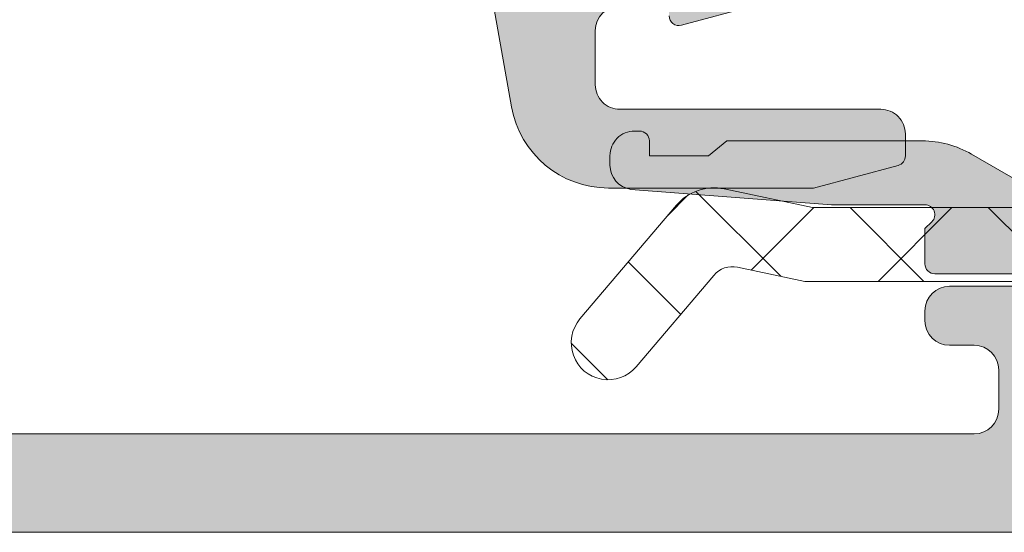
# Model space of a CAD drawing. Header units: millimetres. Extents: x 213386 to 506888, y 183055 to 450952.
# Tile 805 of 1056: x 397609 to 397629, y 319004 to 319015. Entities that reach past the tile are written whole.
import ezdxf

# ---------------------------------------------------------------- set-up
doc = ezdxf.new("R2010")
doc.units = ezdxf.units.MM
doc.layers.add('FASÁDA DETAILNÍ', color=255, linetype='Continuous', lineweight=0)
doc.layers.add('NOVA', color=255, linetype='Continuous', lineweight=0)

# ---------------------------------------------------------------- blocks, each defined once
blk = doc.blocks.new('A$C69D17D4D')
at = {"layer": 'FASÁDA DETAILNÍ'}
h = blk.add_hatch(color=256, dxfattribs=at)
edge = h.paths.add_edge_path(flags=16)
edge.add_line((-340.6999769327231, 1268.678154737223), (-340.6999769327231, 1272.877904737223))
edge.add_ellipse((-340.1999773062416, 1272.87790511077), major_axis=(-0.4999996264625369, 0), ratio=1, start_angle=-90.00004280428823, end_angle=4.28042947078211e-05, ccw=False)
edge.add_line((-340.1999769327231, 1273.377904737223), (-335.799952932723, 1273.377904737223))
edge.add_ellipse((-335.7999525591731, 1272.87790511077), major_axis=(-0.49999962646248, 0), ratio=1, start_angle=179.9999571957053, end_angle=270.0000428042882, ccw=False)
edge.add_line((-335.2999529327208, 1272.877904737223), (-335.2999529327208, 1268.678155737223))
edge.add_ellipse((-335.7999534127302, 1268.67815621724), major_axis=(-0.5000004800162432, 0), ratio=1, start_angle=90.00005500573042, end_angle=179.9999449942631, ccw=False)
edge.add_line((-335.7999529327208, 1268.178155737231), (-340.1999769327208, 1268.17815473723))
edge.add_ellipse((-340.1999773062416, 1268.678154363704), major_axis=(-0.49999962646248, 0), ratio=1, start_angle=-4.280429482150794e-05, end_angle=90.00004280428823, ccw=False)
edge = h.paths.add_edge_path()
edge.add_line((-342.6983579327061, 1271.591558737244), (-341.4985979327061, 1264.828558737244))
edge.add_arc((-339.529346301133, 1265.177903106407), 1.999998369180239, 190.0595901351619, 270.0000392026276)
edge.add_line((-339.5293449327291, 1263.17790473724), (-335.3643719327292, 1263.17790473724))
edge.add_line((-335.3643719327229, 1263.17790473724), (-333.6465829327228, 1263.63818573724))
edge.add_arc((-333.6983468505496, 1263.831370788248), 0.1999999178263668, 285.000038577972, 359.9999853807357)
edge.add_line((-333.4983469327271, 1263.831370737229), (-333.4983469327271, 1264.277904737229))
edge.add_arc((-333.9983465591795, 1264.277905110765), 0.4999996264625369, 359.9999571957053, 450.0000428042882)
edge.add_line((-333.9983469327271, 1264.777904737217), (-339.2983469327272, 1264.777904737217))
edge.add_arc((-339.2983473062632, 1265.277904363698), 0.49999962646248, 179.9999571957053, 270.00004280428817, ccw=False)
edge.add_line((-339.7983469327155, 1265.277904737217), (-339.7983469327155, 1266.378154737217))
edge.add_arc((-339.298346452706, 1266.378154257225), 0.5000004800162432, 90.00005500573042, 179.9999449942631, ccw=False)
edge.add_line((-339.2983469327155, 1266.878154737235), (-338.2983469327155, 1266.878154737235))
edge.add_line((-338.2983469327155, 1266.878154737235), (-338.2983469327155, 1266.678154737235))
edge.add_arc((-338.0983467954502, 1266.678155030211), 0.2000001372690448, 180.0000839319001, 285.0000053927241)
edge.add_line((-338.0465829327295, 1266.484969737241), (-336.5791949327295, 1266.878155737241))
edge.add_line((-336.5791949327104, 1266.878155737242), (-334.4983469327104, 1266.878155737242))
edge.add_arc((-334.4983478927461, 1267.878156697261), 1.0000009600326, 270.0000550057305, 359.999944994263)
edge.add_line((-333.4983469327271, 1267.878155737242), (-333.4983469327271, 1278.777657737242))
edge.add_arc((-333.8983472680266, 1278.777657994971), 0.4000003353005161, 359.9999630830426, 479.9999168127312)
edge.add_line((-334.0983469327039, 1279.124068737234), (-334.9611949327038, 1278.625902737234))
edge.add_line((-334.9611949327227, 1278.625902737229), (-336.4533559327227, 1278.198032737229))
edge.add_arc((-336.3706645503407, 1277.9096539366), 0.3000003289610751, 106.0000168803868, 210.1792412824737)
edge.add_line((-336.6300019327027, 1277.758841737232), (-335.1982669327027, 1275.293230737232))
edge.add_line((-335.1982669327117, 1275.293230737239), (-335.1982669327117, 1274.872811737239))
edge.add_arc((-335.3898352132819, 1274.869319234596), 0.1916001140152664, -92.5222219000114, 1.044450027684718, ccw=False)
edge.add_line((-335.3982669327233, 1274.67790473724), (-341.8877059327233, 1274.67790473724))
edge.add_arc((-341.9059436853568, 1274.877071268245), 0.1999998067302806, 155.859051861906, 275.23200451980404, ccw=False)
edge.add_line((-342.0884519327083, 1274.958867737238), (-341.0201309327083, 1277.342552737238))
edge.add_arc((-341.2026395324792, 1277.424349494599), 0.2000002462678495, 335.8590177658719, 428.0262022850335)
edge.add_line((-341.1278029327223, 1277.609820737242), (-343.1510309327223, 1278.426180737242))
edge.add_arc((-343.3007040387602, 1278.055238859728), 0.3999998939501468, 68.02618212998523, 180.000017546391)
edge.add_line((-343.7007039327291, 1278.05523873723), (-343.7007049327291, 1275.99109173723))
edge.add_arc((-343.4007052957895, 1275.991090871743), 0.2999996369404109, 179.999834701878, 232.09508653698)
edge.add_arc((-343.7693158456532, 1275.517671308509), 0.3000002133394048, -15.999862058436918, 52.09534749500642, ccw=False)
edge.add_line((-343.4809369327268, 1275.43498073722), (-343.6982589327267, 1274.67709173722))
edge.add_arc((-342.0982598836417, 1274.67709129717), 1.599999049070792, 179.9999842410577, 238.4076055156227)
edge.add_arc((-343.1983919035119, 1272.888319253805), 0.4999999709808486, 0.0015450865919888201, 58.407664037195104, ccw=False)
edge.add_line((-342.6983919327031, 1272.888332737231), (-342.6983579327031, 1271.591558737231))
h = blk.add_hatch(color=256, dxfattribs=at)
edge = h.paths.add_edge_path()
edge.add_arc((-323.5001882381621, 1256.682007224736), 0.500067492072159, 270.0077324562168, 359.9922675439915)
edge.add_line((-323.0001207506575, 1256.681939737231), (-323.0001207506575, 1260.68193973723))
edge.add_arc((-323.5001882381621, 1260.681872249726), 0.5000674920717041, 0.00773245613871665, 89.9922675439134)
edge.add_line((-323.5001207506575, 1261.181939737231), (-324.8001695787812, 1261.181939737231))
edge.add_arc((-324.8001326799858, 1260.681902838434), 0.5000369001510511, 90.00422797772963, 179.9957720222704)
edge.add_line((-325.3001695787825, 1260.681939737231), (-325.3001695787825, 1260.181939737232))
edge.add_line((-325.3001695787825, 1260.181939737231), (-324.3001695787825, 1260.181939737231))
edge.add_line((-324.3001695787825, 1260.181939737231), (-324.3001695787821, 1258.681939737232))
edge.add_arc((-325.3001326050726, 1258.68190276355), 0.9999630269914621, -90.00211851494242, 0.002118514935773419, ccw=False)
edge.add_line((-325.3001695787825, 1257.681939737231), (-329.3001695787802, 1257.681939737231))
edge.add_arc((-329.300092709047, 1258.682016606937), 1.000076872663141, 180.0044039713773, 269.9955960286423, ccw=False)
edge.add_line((-330.3001695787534, 1258.681939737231), (-330.3001695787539, 1260.181939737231))
edge.add_line((-330.3001695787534, 1260.181939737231), (-329.3001695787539, 1260.181939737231))
edge.add_line((-329.3001695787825, 1260.181939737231), (-329.3001695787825, 1260.681939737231))
edge.add_arc((-329.8001121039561, 1260.681997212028), 0.4999425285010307, 359.9934131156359, 450.0065868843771)
edge.add_line((-329.8001695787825, 1261.181939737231), (-332.6001573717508, 1261.181939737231))
edge.add_arc((-332.6001573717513, 1260.681939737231), 0.5000000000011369, 89.99999999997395, 179.9999999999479)
edge.add_line((-333.1001573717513, 1260.681939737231), (-333.1001573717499, 1260.481939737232))
edge.add_arc((-332.6001573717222, 1260.481939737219), 0.5000000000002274, 180.0000000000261, 270.000000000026)
edge.add_line((-332.6001573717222, 1259.981939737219), (-332.1001573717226, 1259.981939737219))
edge.add_arc((-332.1001924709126, 1259.481904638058), 0.5000351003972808, 0.0040217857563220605, 89.99597821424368, ccw=False)
edge.add_line((-331.6001573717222, 1259.481939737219), (-331.6001573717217, 1258.681936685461))
edge.add_arc((-332.1001739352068, 1258.681953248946), 0.5000165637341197, 270.0018979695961, 359.99810203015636, ccw=False)
edge.add_line((-332.1001573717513, 1258.181936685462), (-363.4001512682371, 1258.181936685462))
edge.add_line((-363.4001512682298, 1258.181936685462), (-369.4386088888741, 1258.614333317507))
edge.add_arc((-369.400152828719, 1259.613553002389), 0.9999594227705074, 180.0000000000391, 267.7959971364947, ccw=False)
edge.add_line((-370.4001122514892, 1259.613553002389), (-370.4001122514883, 1266.282005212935))
edge.add_arc((-369.9001122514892, 1266.282005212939), 0.5000000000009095, 90, 179.9999999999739, ccw=False)
edge.add_line((-369.9001122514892, 1266.782005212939), (-369.0001122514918, 1266.782005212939))
edge.add_arc((-369.000112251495, 1267.282005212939), 0.5000000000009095, 269.9999999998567, 359.9999999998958)
edge.add_line((-368.500112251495, 1267.282005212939), (-368.5001122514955, 1268.682006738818))
edge.add_arc((-368.4212758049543, 1268.949527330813), 0.2788950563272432, 178.8354106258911, 253.5801235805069, ccw=False)
edge.add_line((-368.7001132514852, 1268.955195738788), (-368.7001132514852, 1269.408789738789))
edge.add_arc((-368.421245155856, 1269.414450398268), 0.2789255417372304, 106.42459455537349, 181.1628700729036, ccw=False)
edge.add_line((-368.500112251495, 1269.681993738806), (-368.500112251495, 1271.562004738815))
edge.add_arc((-368.8001122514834, 1271.562004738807), 0.3000000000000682, 0, 89.99999999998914)
edge.add_line((-368.8001122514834, 1271.862004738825), (-369.7800865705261, 1271.862004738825))
edge.add_arc((-369.7800865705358, 1271.562004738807), 0.3000000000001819, 89.99999999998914, 179.9999999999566)
edge.add_line((-370.0800865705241, 1271.562004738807), (-370.0800865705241, 1268.802006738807))
edge.add_arc((-370.2000865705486, 1268.802006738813), 0.1200000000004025, -90.00000000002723, 0, ccw=False)
edge.add_line((-370.2000865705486, 1268.682006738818), (-374.5001122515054, 1268.682006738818))
edge.add_arc((-374.500112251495, 1269.182006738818), 0.5, 180, 270, ccw=False)
edge.add_line((-375.000112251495, 1269.182006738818), (-375.0001122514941, 1269.882006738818))
edge.add_line((-375.000112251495, 1269.882006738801), (-373.6186167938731, 1272.274827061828))
edge.add_arc((-373.7382320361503, 1272.343886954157), 0.1381197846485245, 330.0000000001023, 450.0000000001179)
edge.add_line((-373.7382320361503, 1272.482006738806), (-377.5001122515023, 1272.482006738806))
edge.add_arc((-377.500112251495, 1274.482006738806), 1.999999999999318, 179.9999999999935, 269.99999999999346, ccw=False)
edge.add_line((-379.500112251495, 1274.482006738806), (-379.5001122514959, 1275.050002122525))
edge.add_arc((-380.000112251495, 1275.050002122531), 0.5000000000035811, 1.563306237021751e-10, 34.47907176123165)
edge.add_arc((-383.7096108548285, 1272.502528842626), 4.999999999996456, 34.47907176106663, 84.65077199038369)
edge.add_arc((-383.2619924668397, 1277.343880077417), 0.1381197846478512, 82.29756250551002, 209.9999999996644)
edge.add_line((-383.3816077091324, 1277.274820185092), (-382.0001122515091, 1274.881999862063))
edge.add_line((-382.000112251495, 1274.88199986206), (-382.000112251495, 1274.181999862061))
edge.add_arc((-382.500112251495, 1274.181999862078), 0.5, -90, 0, ccw=False)
edge.add_line((-382.500112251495, 1273.681999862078), (-386.800137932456, 1273.681999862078))
edge.add_arc((-386.8001379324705, 1273.801999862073), 0.1199999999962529, 180, 269.99999999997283, ccw=False)
edge.add_line((-386.9201379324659, 1273.801999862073), (-386.9201379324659, 1276.561997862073))
edge.add_arc((-387.2201379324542, 1276.561997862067), 0.2999999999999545, 4.342517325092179e-11, 90)
edge.add_line((-387.2201379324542, 1276.861997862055), (-388.200112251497, 1276.861997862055))
edge.add_arc((-388.2001122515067, 1276.561997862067), 0.3000000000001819, 89.99999999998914, 179.9999999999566)
edge.add_line((-388.500112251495, 1276.561997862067), (-388.500112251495, 1274.681986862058))
edge.add_arc((-388.578979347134, 1274.414443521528), 0.2789255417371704, -1.1628700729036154, 73.57540544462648, ccw=False)
edge.add_line((-388.3001112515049, 1274.408782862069), (-388.3001112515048, 1273.955188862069))
edge.add_arc((-388.5789486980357, 1273.949520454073), 0.2788950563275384, -73.58012358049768, 1.1645893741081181, ccw=False)
edge.add_line((-388.500112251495, 1273.681999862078), (-388.5001122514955, 1270.681941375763))
edge.add_line((-388.500112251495, 1270.681941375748), (-387.8000398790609, 1269.981838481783))
edge.add_line((-387.8000398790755, 1269.981838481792), (-387.2000337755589, 1269.981838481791))
edge.add_line((-387.2000337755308, 1269.981838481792), (-387.2000337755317, 1271.581844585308))
edge.add_arc((-386.7000243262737, 1271.581835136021), 0.5000094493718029, 90.00108278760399, 179.9989172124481, ccw=False)
edge.add_line((-386.7000337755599, 1272.081844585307), (-386.304605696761, 1272.081844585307))
edge.add_arc((-386.3046056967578, 1271.581844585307), 0.5, 74.99999999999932, 90, ccw=False)
edge.add_line((-386.1751961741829, 1272.064807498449), (-384.74130941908, 1271.680598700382))
edge.add_arc((-385.0001284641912, 1270.714672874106), 1.00000000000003, -2.609112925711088e-11, 74.99999999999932, ccw=False)
edge.add_line((-384.0001284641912, 1270.714672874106), (-384.0001284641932, 1264.981850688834))
edge.add_line((-384.0001284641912, 1264.981850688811), (-387.2000337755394, 1264.981850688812))
edge.add_line((-387.2000337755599, 1264.981850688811), (-387.2000337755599, 1265.78183848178))
edge.add_line((-387.2000337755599, 1265.78183848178), (-387.8000398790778, 1265.781838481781))
edge.add_line((-387.8000398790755, 1265.78183848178), (-388.5000215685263, 1264.569405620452))
edge.add_line((-388.5000215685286, 1264.569405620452), (-388.5000215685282, 1263.48185068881))
edge.add_line((-388.5000215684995, 1263.481850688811), (-373.5001122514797, 1263.481850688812))
edge.add_arc((-373.500112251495, 1262.981850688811), 0.5000000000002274, 0, 89.99999999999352, ccw=False)
edge.add_line((-373.000112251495, 1262.981850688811), (-373.0001122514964, 1257.181939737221))
edge.add_arc((-372.000112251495, 1257.181939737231), 1, 179.999999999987, 270)
edge.add_line((-372.000112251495, 1256.181939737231), (-323.5001207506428, 1256.181939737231))
edge = h.paths.add_edge_path(flags=16)
edge.add_line((-382.4001284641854, 1265.78183848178), (-382.4001284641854, 1270.18183848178))
edge.add_arc((-381.9001284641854, 1270.181838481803), 0.5, 90, 180, ccw=False)
edge.add_line((-381.9001284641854, 1270.681838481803), (-377.5001284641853, 1270.681838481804))
edge.add_arc((-377.5001284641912, 1270.181838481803), 0.5, 0, 90, ccw=False)
edge.add_line((-377.0001284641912, 1270.181838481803), (-377.0001284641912, 1265.781838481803))
edge.add_arc((-377.5001284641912, 1265.78183848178), 0.5, -90, 0, ccw=False)
edge.add_line((-377.5001284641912, 1265.28183848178), (-381.9001284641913, 1265.28183848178))
edge.add_arc((-381.9001284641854, 1265.78183848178), 0.5, 180, 270, ccw=False)
h = blk.add_hatch(dxfattribs=at)
h.set_pattern_fill('ANSI37', color=256, scale=0.625, angle=90, style=0)
h.set_pattern_definition([(135, (-333.000120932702, 1263.181939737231), (-1.403165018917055, -1.403165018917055), []), (225, (-333.000120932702, 1263.181939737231), (1.403165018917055, -1.403165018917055), [])])
edge = h.paths.add_edge_path()
edge.add_ellipse((-324.1132054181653, 1267.802501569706), major_axis=(-5.039467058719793, 0), ratio=1, start_angle=94.9644612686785, end_angle=150.2082155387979)
edge.add_ellipse((-320.0001209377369, 1265.447701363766), major_axis=(-0.3000000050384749, 0), ratio=1, start_angle=150.2078270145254, end_angle=179.9993073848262)
edge.add_line((-319.7001209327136, 1265.447697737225), (-319.7001179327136, 1265.981981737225))
edge.add_ellipse((-320.0001176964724, 1265.981982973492), major_axis=(-0.2999997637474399, 0), ratio=1, start_angle=179.9997638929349, end_angle=270.0000451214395)
edge.add_line((-320.0001179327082, 1266.281982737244), (-321.5501149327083, 1266.281982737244))
edge.add_ellipse((-321.550107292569, 1266.581993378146), major_axis=(-0.3000106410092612, 0), ratio=1, start_angle=0.004323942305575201, end_angle=89.99854088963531, ccw=False)
edge.add_line((-321.8501179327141, 1266.581970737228), (-321.8501289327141, 1267.981952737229))
edge.add_ellipse((-322.1501187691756, 1267.981949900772), major_axis=(-0.2999898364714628, 0), ratio=1, start_angle=180.000541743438, end_angle=269.999649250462)
edge.add_line((-322.1501169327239, 1268.281939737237), (-323.8501289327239, 1268.281939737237))
edge.add_ellipse((-323.8501217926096, 1267.98192959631), major_axis=(-0.3000101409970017, 0), ratio=1, start_angle=270.0013636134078, end_angle=359.9955805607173)
edge.add_line((-324.1501319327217, 1267.981952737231), (-324.1501209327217, 1266.418121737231))
edge.add_ellipse((-324.4512799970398, 1266.385264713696), major_axis=(-0.3029461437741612, 0), ratio=1, start_angle=76.51642268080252, end_angle=186.226450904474, ccw=False)
edge.add_ellipse((-333.1562031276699, 1255.069300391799), major_axis=(-14.00076634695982, 0), ratio=1, start_angle=231.9243799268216, end_angle=254.698267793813)
edge.add_ellipse((-329.3494895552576, 1269.061538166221), major_axis=(-0.5004721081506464, 0), ratio=1, start_angle=-39.80663437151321, end_angle=77.08239147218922, ccw=False)
edge.add_line((-329.7339569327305, 1269.381939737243), (-321.4506779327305, 1269.381939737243))
edge.add_ellipse((-321.4506784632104, 1268.881940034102), major_axis=(-0.4999997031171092, 0), ratio=1, start_angle=209.9999803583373, end_angle=269.99993921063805, ccw=False)
edge.add_line((-321.0176659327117, 1269.131939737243), (-320.8444599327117, 1268.831939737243))
edge.add_ellipse((-320.4114474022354, 1269.081939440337), major_axis=(-0.4999997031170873, 0), ratio=1, start_angle=29.99998035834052, end_angle=89.9999392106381)
edge.add_line((-320.4114479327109, 1268.581939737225), (-318.7820999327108, 1268.581939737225))
edge.add_ellipse((-318.7820991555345, 1269.581939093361), major_axis=(-0.9999993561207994, 0), ratio=1, start_angle=89.99995547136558, end_angle=149.9496611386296)
edge.add_ellipse((-311.5977184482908, 1265.425612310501), major_axis=(-7.300023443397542, 0), ratio=1, start_angle=281.2855536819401, end_angle=329.9496454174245, ccw=False)
edge.add_ellipse((-313.4129505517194, 1272.481949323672), major_axis=(-0.3999905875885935, 0), ratio=1, start_angle=110.50182944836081, end_angle=194.8529752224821, ccw=False)
edge.add_ellipse((-311.0388836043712, 1266.132851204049), major_axis=(-6.378448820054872, 0), ratio=1, start_angle=290.5018745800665, end_angle=345.547402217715)
edge.add_line((-317.2154829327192, 1267.724777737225), (-317.5790699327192, 1266.314070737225))
edge.add_line((-317.579069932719, 1266.314070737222), (-317.789182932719, 1265.451369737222))
edge.add_ellipse((-323.1258056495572, 1266.781934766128), major_axis=(-5.499995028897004, 0), ratio=1, start_angle=89.99996579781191, end_angle=166.000045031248, ccw=False)
edge.add_line((-323.1258089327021, 1261.281939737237), (-335.543836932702, 1261.281939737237))
edge.add_line((-335.5438369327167, 1261.281939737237), (-336.9068939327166, 1261.569558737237))
edge.add_ellipse((-337.0101265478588, 1261.080332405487), major_axis=(-0.4999993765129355, 0), ratio=1, start_angle=258.084699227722, end_angle=319.7162484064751)
edge.add_line((-337.3915519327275, 1261.40361873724), (-338.9651629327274, 1259.54701073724))
edge.add_ellipse((-339.5373019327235, 1260.031940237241), major_axis=(-0.7499997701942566, 0), ratio=1, start_angle=-40.28370615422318, end_angle=139.7162938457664, ccw=False)
edge.add_line((-340.1094409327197, 1260.516869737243), (-338.1501549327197, 1262.828513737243))
edge.add_ellipse((-337.3873033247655, 1262.181941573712), major_axis=(-0.9999990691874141, 0), ratio=1, start_angle=258.0847521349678, end_angle=319.7163013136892, ccw=False)
edge.add_line((-337.1808389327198, 1263.160394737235), (-335.3873019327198, 1262.781939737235))
edge.add_line((-335.3873019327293, 1262.781939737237), (-323.6771009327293, 1262.781939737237))
h = blk.add_hatch(color=256, dxfattribs=at)
edge = h.paths.add_edge_path()
edge.add_line((-337.500120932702, 1263.835939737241), (-337.126915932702, 1264.135939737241))
edge.add_line((-337.1269159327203, 1264.135939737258), (-333.1537109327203, 1264.135939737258))
edge.add_ellipse((-333.1537125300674, 1262.135932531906), major_axis=(-2.000007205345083, 0), ratio=1, start_angle=240.00006633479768, end_angle=269.9999542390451, ccw=False)
edge.add_line((-332.1537109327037, 1263.867990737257), (-331.1766589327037, 1263.303888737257))
edge.add_ellipse((-330.1766573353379, 1265.035946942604), major_axis=(-2.000007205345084, 0), ratio=1, start_angle=60.00006633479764, end_angle=89.99995423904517)
edge.add_line((-330.1766589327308, 1263.035939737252), (-324.4568249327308, 1263.035939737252))
edge.add_ellipse((-324.4568245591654, 1263.535939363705), major_axis=(-0.49999962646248, 0), ratio=1, start_angle=89.99995719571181, end_angle=180.0000428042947)
edge.add_line((-323.9568249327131, 1263.535939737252), (-323.9568249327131, 1265.435939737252))
edge.add_ellipse((-323.4570829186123, 1265.436197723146), major_axis=(-0.499742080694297, 0), ratio=1, start_angle=-90.02957826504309, end_angle=0.02957826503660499, ccw=False)
edge.add_line((-323.4568249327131, 1265.935939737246), (-322.4568249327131, 1265.935939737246))
edge.add_ellipse((-322.4565669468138, 1265.436197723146), major_axis=(-0.4997420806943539, 0), ratio=1, start_angle=179.9704217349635, end_angle=270.02957826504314, ccw=False)
edge.add_line((-321.9568249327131, 1265.435939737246), (-321.9568249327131, 1264.435939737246))
edge.add_ellipse((-321.4570854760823, 1264.435679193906), major_axis=(-0.4997395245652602, 0), ratio=1, start_angle=-0.0298716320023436, end_angle=90.02987163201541)
edge.add_line((-321.4568249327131, 1263.935939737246), (-320.4568249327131, 1263.935939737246))
edge.add_ellipse((-320.4565710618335, 1263.436191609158), major_axis=(-0.4997481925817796, 0), ratio=1, start_angle=179.9711230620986, end_angle=270.0291061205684, ccw=False)
edge.add_line((-319.9568229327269, 1263.435939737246), (-319.9568229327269, 1263.202908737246))
edge.add_ellipse((-320.4568221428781, 1263.202908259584), major_axis=(-0.4999992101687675, 0), ratio=1, start_angle=143.7506870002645, end_angle=180.0000547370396, ccw=False)
edge.add_ellipse((-322.9568254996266, 1265.03594616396), major_axis=(-3.600006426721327, 0), ratio=1, start_angle=90.00004085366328, end_angle=143.7506139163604, ccw=False)
edge.add_line((-322.9568229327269, 1261.435939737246), (-332.9001209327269, 1261.435939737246))
edge.add_ellipse((-332.9001210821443, 1261.635939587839), major_axis=(-0.1999998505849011, 0), ratio=1, start_angle=-4.2804333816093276e-05, end_angle=90.00004280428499, ccw=False)
edge.add_line((-333.1001209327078, 1261.635939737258), (-333.1001209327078, 1262.353160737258))
edge.add_line((-333.1001209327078, 1262.353160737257), (-332.9591599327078, 1262.494059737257))
edge.add_ellipse((-333.100121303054, 1262.635939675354), major_axis=(-0.2000000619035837, 0), ratio=1, start_angle=134.813924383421, end_angle=269.9998939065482)
edge.add_line((-333.1001209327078, 1262.835939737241), (-334.9996899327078, 1262.835939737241))
edge.add_line((-334.9996899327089, 1262.835939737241), (-339.0783379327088, 1263.150257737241))
edge.add_ellipse((-339.0001204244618, 1263.644102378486), major_axis=(-0.5000005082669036, 0), ratio=1, start_angle=7.347904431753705e-05, end_angle=80.99997723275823, ccw=False)
edge.add_line((-339.500120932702, 1263.644101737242), (-339.500120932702, 1263.835939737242))
edge.add_ellipse((-339.0001213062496, 1263.835940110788), major_axis=(-0.4999996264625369, 0), ratio=1, start_angle=-90.00004280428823, end_angle=4.28042947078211e-05, ccw=False)
edge.add_line((-339.000120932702, 1264.335939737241), (-338.900120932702, 1264.335939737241))
edge.add_ellipse((-338.9001207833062, 1264.135939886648), major_axis=(-0.1999998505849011, 0), ratio=1, start_angle=179.9999571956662, end_angle=270.00004280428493, ccw=False)
edge.add_line((-338.7001209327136, 1264.135939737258), (-338.7001209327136, 1263.835939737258))
edge.add_line((-338.7001209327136, 1263.835939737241), (-337.5001209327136, 1263.835939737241))
for points in [[(-342.6983579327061, 1271.591558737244), (-341.4985979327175, 1264.828558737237), (-341.4985979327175, 1264.828558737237, 0.363676), (-339.5293449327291, 1263.17790473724), (-335.3643719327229, 1263.17790473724), (-333.6465829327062, 1263.638185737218), (-333.6465829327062, 1263.638185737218, 0.339454), (-333.4983469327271, 1263.831370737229), (-333.4983469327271, 1264.277904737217), (-333.4983469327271, 1264.277904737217, 0.414214), (-333.9983469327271, 1264.777904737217), (-339.2983469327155, 1264.777904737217), (-339.2983469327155, 1264.777904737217, -0.414214), (-339.7983469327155, 1265.277904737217), (-339.7983469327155, 1266.378154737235), (-339.7983469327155, 1266.378154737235, -0.414213), (-339.2983469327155, 1266.878154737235)], [(-338.2983469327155, 1266.678154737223, 0.493145), (-338.0465829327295, 1266.484969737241), (-336.5791949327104, 1266.878155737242)], [(-329.8001695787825, 1261.181939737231), (-332.6001573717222, 1261.181939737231, 0.4142135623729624), (-333.1001573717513, 1260.681939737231), (-333.1001573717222, 1260.481939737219, 0.414213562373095), (-332.6001573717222, 1259.981939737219), (-332.1001573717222, 1259.981939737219, -0.4141724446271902), (-331.6001573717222, 1259.481939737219), (-331.6001573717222, 1258.681936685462, -0.4141941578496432), (-332.1001573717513, 1258.181936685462), (-363.4001512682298, 1258.181936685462)], [(-372.000112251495, 1256.181939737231), (-323.5001207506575, 1256.181939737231, 0.4141345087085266)]]:
    blk.add_lwpolyline(points, format="xyb", dxfattribs=at)
at = {"layer": 'FASÁDA DETAILNÍ', "extrusion": (0, 0, -1)}
for points in [[(323.1258089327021, 1261.281939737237), (335.5438369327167, 1261.281939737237), (336.9068939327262, 1261.569558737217), (336.9068939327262, 1261.569558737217, -0.275594), (337.3915519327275, 1261.40361873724), (338.9651629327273, 1259.547010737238), (338.9651629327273, 1259.547010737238, 1), (340.1094409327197, 1260.516869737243), (338.1501549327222, 1262.828513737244), (338.1501549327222, 1262.828513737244, 0.275594), (337.1808389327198, 1263.160394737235), (335.3873019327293, 1262.781939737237), (323.6771009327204, 1262.781939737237)], [(322.9568229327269, 1261.435939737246), (332.9001209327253, 1261.435939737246), (332.9001209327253, 1261.435939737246, 0.414214), (333.1001209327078, 1261.635939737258), (333.1001209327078, 1262.353160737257), (332.9591599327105, 1262.494059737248), (332.9591599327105, 1262.494059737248, -0.669353), (333.1001209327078, 1262.835939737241), (334.9996899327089, 1262.835939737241), (339.078337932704, 1263.150257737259), (339.078337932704, 1263.150257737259, 0.368919), (339.500120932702, 1263.644101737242), (339.500120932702, 1263.835939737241), (339.500120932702, 1263.835939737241, 0.414214), (339.000120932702, 1264.335939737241), (338.9001209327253, 1264.335939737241), (338.9001209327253, 1264.335939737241, 0.414214), (338.7001209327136, 1264.135939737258), (338.7001209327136, 1263.835939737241), (337.500120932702, 1263.835939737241), (337.500120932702, 1263.835939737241), (337.1269159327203, 1264.135939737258), (333.1537109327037, 1264.135939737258), (333.1537109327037, 1264.135939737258, 0.131652), (332.1537109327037, 1263.867990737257), (331.1766589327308, 1263.303888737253)]]:
    blk.add_lwpolyline(points, format="xyb", dxfattribs=at)

msp = doc.modelspace()

# ---------------------------------------------------------------- block references
at = {"layer": 'NOVA', "ltscale": 300}
msp.add_blockref('A$C69D17D4D', (397960.6382589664, 317748.1544064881), dxfattribs=at)

doc.saveas('drawing.dxf')
